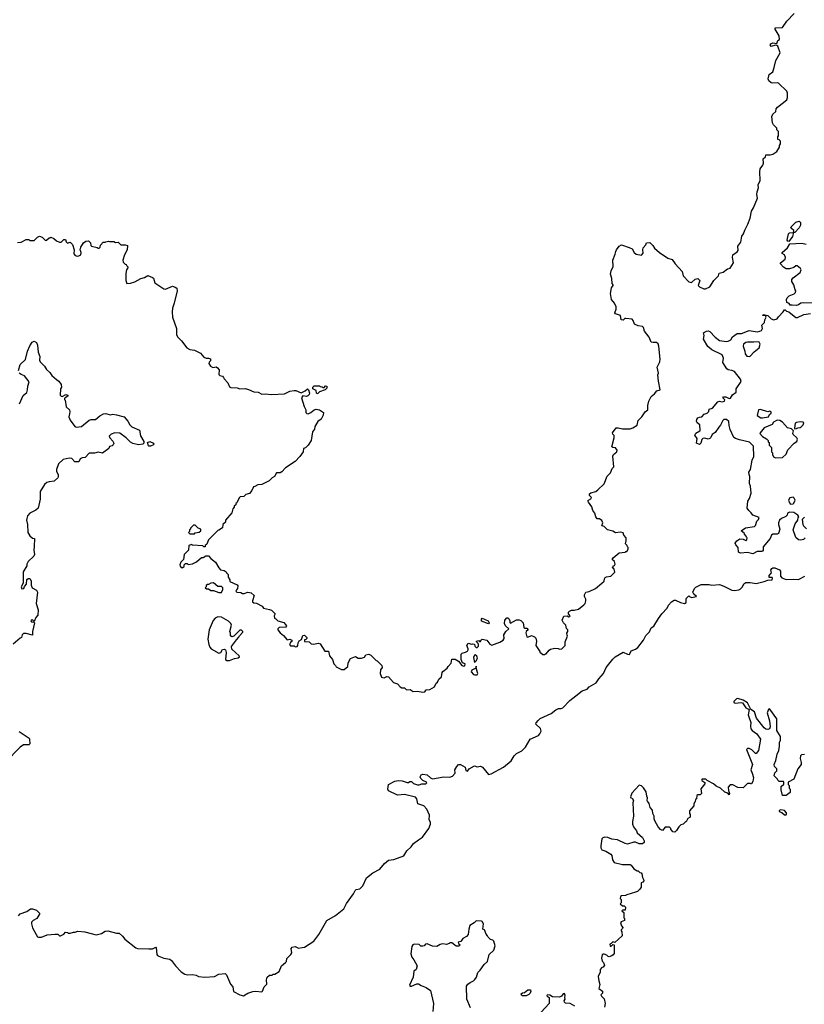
# Model space of a CAD drawing. Extents: x 2106670 to 2323771, y 35271 to 224896.
# Tile 325 of 419: x 2265790 to 2274753, y 153286 to 164532. Entities that reach past the tile are written whole.
import ezdxf

# ---------------------------------------------------------------- set-up
doc = ezdxf.new("R2010")
doc.units = 0

msp = doc.modelspace()

# ---------------------------------------------------------------- linework, layer by layer
at = {"layer": '0CON20XD'}
for points in [[(2269398, 157155), (2269405, 157142), (2269465, 157110), (2269495, 157110), (2269540, 157145), (2269543, 157187), (2269570, 157235), (2269625, 157258), (2269655, 157238), (2269695, 157240), (2269728, 157252), (2269745, 157278), (2269777, 157287), (2269800, 157275), (2269862, 157212), (2269875, 157210), (2269928, 157155), (2269930, 157135), (2269913, 157105), (2269908, 157065), (2269925, 157022), (2269953, 157017), (2269985, 157030), (2270005, 157028), (2270062, 156962), (2270107, 156947), (2270135, 156912), (2270155, 156902), (2270185, 156900), (2270208, 156878), (2270252, 156882), (2270285, 156860), (2270335, 156862), (2270395, 156850), (2270420, 156855), (2270435, 156880), (2270477, 156883), (2270528, 156912), (2270548, 156955), (2270563, 156967), (2270579, 157001), (2270608, 157025), (2270617, 157075), (2270624, 157086), (2270672, 157125), (2270684, 157146), (2270718, 157182), (2270725, 157230), (2270765, 157228), (2270804, 157204), (2270842, 157155), (2270865, 157148), (2270875, 157154), (2270880, 157175), (2270848, 157188), (2270832, 157225), (2270833, 157285), (2270845, 157298), (2270883, 157307), (2270905, 157321), (2270912, 157335), (2270914, 157345), (2270898, 157385), (2270915, 157410), (2270955, 157398), (2270965, 157402), (2270985, 157400), (2270990, 157375), (2271005, 157360), (2271015, 157360), (2271030, 157375), (2271032, 157395), (2271028, 157408), (2271010, 157425), (2271010, 157435), (2271035, 157440), (2271042, 157432), (2271055, 157430), (2271062, 157448), (2271073, 157457), (2271127, 157447), (2271160, 157400), (2271185, 157390), (2271276, 157424), (2271314, 157446), (2271323, 157465), (2271320, 157505), (2271344, 157546), (2271378, 157575), (2271341, 157611), (2271330, 157635), (2271332, 157675), (2271355, 157700), (2271365, 157700), (2271382, 157685), (2271390, 157665), (2271388, 157648), (2271395, 157640), (2271465, 157678), (2271495, 157678), (2271515, 157670), (2271542, 157645), (2271549, 157589), (2271555, 157583), (2271585, 157582), (2271597, 157565), (2271577, 157543), (2271572, 157528), (2271582, 157485), (2271595, 157480), (2271635, 157497), (2271670, 157485), (2271685, 157470), (2271692, 157435), (2271688, 157385), (2271730, 157315), (2271730, 157305), (2271745, 157300), (2271765, 157280), (2271785, 157280), (2271795, 157290), (2271805, 157290), (2271837, 157333), (2271855, 157343), (2271905, 157354), (2271942, 157352), (2271957, 157343), (2271985, 157348), (2272021, 157385), (2272022, 157425), (2272047, 157493), (2272043, 157503), (2272040, 157525), (2272050, 157545), (2272050, 157565), (2272038, 157578), (2272030, 157615), (2272002, 157645), (2271988, 157675), (2272005, 157720), (2272045, 157722), (2272065, 157712), (2272076, 157714), (2272080, 157725), (2272060, 157745), (2272060, 157765), (2272070, 157775), (2272095, 157788), (2272125, 157788), (2272175, 157800), (2272235, 157850), (2272248, 157865), (2272258, 157895), (2272257, 157915), (2272242, 157945), (2272242, 157965), (2272257, 157993), (2272295, 158002), (2272366, 158034), (2272442, 158095), (2272465, 158120), (2272470, 158145), (2272480, 158160), (2272495, 158169), (2272543, 158177), (2272588, 158222), (2272580, 158255), (2272560, 158275), (2272568, 158282), (2272570, 158295), (2272585, 158300), (2272592, 158315), (2272583, 158343), (2272558, 158365), (2272568, 158385), (2272638, 158442), (2272705, 158450), (2272715, 158460), (2272725, 158460), (2272740, 158485), (2272740, 158505), (2272732, 158512), (2272728, 158528), (2272710, 158545), (2272713, 158567), (2272720, 158575), (2272718, 158615), (2272693, 158643), (2272683, 158673), (2272655, 158679), (2272595, 158673), (2272565, 158692), (2272504, 158704), (2272465, 158742), (2272445, 158750), (2272440, 158755), (2272451, 158785), (2272442, 158812), (2272415, 158830), (2272385, 158830), (2272370, 158855), (2272362, 158895), (2272336, 158926), (2272327, 158967), (2272288, 159022), (2272282, 159035), (2272286, 159044), (2272315, 159059), (2272322, 159075), (2272299, 159099), (2272300, 159115), (2272315, 159127), (2272370, 159145), (2272395, 159162), (2272465, 159232), (2272502, 159318), (2272538, 159355), (2272558, 159405), (2272577, 159425), (2272564, 159546), (2272572, 159565), (2272611, 159595), (2272616, 159614), (2272595, 159644), (2272565, 159647), (2272553, 159655), (2272582, 159755), (2272582, 159782), (2272565, 159800), (2272563, 159815), (2272605, 159871), (2272625, 159872), (2272675, 159858), (2272765, 159860), (2272795, 159871), (2272845, 159902), (2272857, 159955), (2272897, 159995), (2272935, 160052), (2272967, 160075), (2272966, 160125), (2272976, 160174), (2273005, 160230), (2273042, 160258), (2273067, 160293), (2273106, 160305), (2273086, 160405), (2273080, 160475), (2273086, 160496), (2273073, 160565), (2273101, 160625), (2273106, 160655), (2273092, 160805), (2273085, 160831), (2273065, 160844), (2273025, 160844), (2273005, 160850), (2272981, 160905), (2272928, 160975), (2272918, 161018), (2272905, 161027), (2272855, 161037), (2272815, 161053), (2272799, 161095), (2272785, 161113), (2272715, 161121), (2272702, 161118), (2272685, 161102), (2272662, 161105), (2272653, 161153), (2272595, 161173), (2272588, 161185), (2272604, 161225), (2272604, 161254), (2272583, 161295), (2272550, 161335), (2272541, 161405), (2272551, 161469), (2272568, 161495), (2272568, 161505), (2272558, 161518), (2272554, 161575), (2272540, 161625), (2272546, 161665), (2272568, 161715), (2272566, 161785), (2272594, 161855), (2272599, 161885), (2272607, 161905), (2272638, 161945), (2272665, 161960), (2272752, 161932), (2272788, 161915), (2272810, 161875), (2272833, 161853), (2272895, 161842), (2272912, 161865), (2272907, 161905), (2272914, 161926), (2272941, 161959), (2272952, 161985), (2272988, 161988), (2273023, 161955), (2273042, 161922), (2273098, 161875), (2273195, 161809), (2273245, 161792), (2273277, 161745), (2273358, 161655), (2273370, 161605), (2273435, 161540), (2273465, 161530), (2273505, 161570), (2273535, 161578), (2273558, 161555), (2273540, 161495), (2273555, 161480), (2273605, 161458), (2273625, 161458), (2273675, 161480), (2273721, 161555), (2273774, 161605), (2273782, 161638), (2273825, 161649), (2273875, 161687), (2273907, 161693), (2273944, 161755), (2273933, 161815), (2273938, 161845), (2273988, 161882), (2273996, 161895), (2273994, 161945), (2274028, 161992), (2274040, 162060), (2274060, 162085), (2274072, 162128), (2274108, 162198), (2274133, 162265), (2274150, 162345), (2274173, 162385), (2274218, 162492), (2274211, 162535), (2274214, 162565), (2274228, 162612), (2274227, 162645), (2274248, 162695), (2274244, 162795), (2274250, 162830), (2274278, 162872), (2274287, 162895), (2274283, 162945), (2274310, 162965), (2274315, 162990), (2274365, 162988), (2274395, 162998), (2274440, 163025), (2274470, 163075), (2274470, 163095), (2274480, 163115), (2274480, 163145), (2274465, 163160), (2274450, 163165), (2274452, 163195), (2274460, 163205), (2274460, 163255), (2274440, 163275), (2274440, 163295), (2274401, 163331), (2274388, 163355), (2274382, 163428), (2274393, 163455), (2274427, 163485), (2274433, 163515), (2274447, 163535), (2274552, 163618), (2274562, 163645), (2274562, 163695), (2274555, 163716), (2274458, 163808), (2274445, 163812), (2274395, 163806), (2274375, 163813), (2274348, 163835), (2274340, 163855), (2274350, 163905), (2274392, 163935), (2274408, 163985), (2274428, 164065), (2274476, 164155), (2274449, 164229), (2274438, 164238), (2274425, 164242), (2274376, 164226), (2274364, 164244), (2274372, 164258), (2274395, 164267), (2274438, 164262), (2274452, 164295), (2274470, 164305), (2274467, 164347), (2274420, 164425), (2274422, 164438), (2274505, 164443), (2274552, 164515), (2274637, 164605)], [(2274630, 162100), (2274633, 162125), (2274606, 162146), (2274600, 162155), (2274603, 162165), (2274655, 162218), (2274695, 162230), (2274711, 162215), (2274709, 162185), (2274694, 162155), (2274645, 162102), (2274630, 162100)], [(2265765, 161988), (2265805, 161992), (2265865, 162022), (2265895, 162020), (2265905, 162010), (2265955, 162010), (2265995, 162050), (2266015, 162058), (2266048, 162048), (2266085, 162010), (2266097, 162013), (2266125, 162040), (2266135, 162040), (2266145, 162050), (2266180, 162035), (2266210, 162005), (2266245, 161990), (2266265, 161990), (2266295, 162020), (2266315, 162020), (2266320, 161995), (2266335, 161980), (2266365, 161990), (2266394, 161964), (2266413, 161905), (2266408, 161858), (2266425, 161838), (2266445, 161833), (2266466, 161834), (2266490, 161845), (2266492, 161872), (2266482, 161905), (2266490, 161935), (2266517, 161983), (2266545, 162002), (2266577, 162007), (2266600, 161985), (2266603, 161953), (2266610, 161945), (2266675, 161930), (2266685, 161922), (2266697, 161923), (2266710, 161935), (2266712, 161958), (2266745, 161990), (2266765, 161990), (2266773, 161997), (2266805, 162002), (2266815, 161998), (2266865, 161998), (2266885, 161988), (2266915, 161990), (2266945, 161960), (2266995, 161962), (2267020, 161955), (2267017, 161905), (2266986, 161845), (2266970, 161785), (2266973, 161763), (2266995, 161740), (2267006, 161736), (2267012, 161722), (2267030, 161705), (2267010, 161675), (2267002, 161635), (2267002, 161555), (2267015, 161520), (2267056, 161524), (2267105, 161538), (2267175, 161577), (2267215, 161587), (2267255, 161610), (2267309, 161589), (2267319, 161579), (2267335, 161528), (2267435, 161460), (2267456, 161454), (2267535, 161488), (2267565, 161479), (2267584, 161465), (2267590, 161435), (2267556, 161295), (2267534, 161236), (2267530, 161195), (2267534, 161135), (2267580, 161005), (2267582, 160932), (2267598, 160905), (2267638, 160865), (2267698, 160785), (2267735, 160767), (2267785, 160758), (2267855, 160722), (2267895, 160678), (2267920, 160665), (2267945, 160668), (2267968, 160658), (2267970, 160635), (2267955, 160620), (2267952, 160605), (2267970, 160575), (2267995, 160558), (2268035, 160568), (2268050, 160555), (2268068, 160535), (2268065, 160480), (2268075, 160470), (2268105, 160460), (2268120, 160445), (2268125, 160430), (2268168, 160385), (2268185, 160340), (2268201, 160331), (2268273, 160327), (2268305, 160318), (2268365, 160319), (2268405, 160309), (2268465, 160280), (2268515, 160279), (2268555, 160257), (2268595, 160260), (2268665, 160250), (2268815, 160260), (2268875, 160288), (2268925, 160297), (2268945, 160297), (2269005, 160272), (2269050, 160295), (2269078, 160318), (2269090, 160305), (2269100, 160265), (2269097, 160253), (2269080, 160235), (2269065, 160230), (2269023, 160237), (2269010, 160215), (2269039, 160115), (2269057, 160075), (2269060, 160045), (2269070, 160035), (2269085, 160032), (2269115, 160046), (2269155, 160076), (2269175, 160082), (2269216, 160076), (2269260, 160045), (2269258, 160015), (2269235, 159970), (2269195, 159944), (2269163, 159885), (2269158, 159855), (2269133, 159825), (2269121, 159725), (2269087, 159673), (2269055, 159642), (2269032, 159635), (2269027, 159595), (2268990, 159545), (2268935, 159487), (2268825, 159412), (2268783, 159367), (2268765, 159358), (2268722, 159358), (2268702, 159315), (2268675, 159300), (2268640, 159265), (2268556, 159224), (2268511, 159219), (2268475, 159202), (2268462, 159195), (2268442, 159155), (2268415, 159122), (2268375, 159108), (2268352, 159088), (2268308, 159082), (2268297, 159073), (2268270, 159015), (2268260, 159005), (2268258, 158992), (2268240, 158975), (2268240, 158965), (2268223, 158947), (2268215, 158900), (2268140, 158815), (2268140, 158795), (2268110, 158765), (2268105, 158730), (2268065, 158700), (2268052, 158698), (2267947, 158593), (2267927, 158543), (2267910, 158525), (2267908, 158512), (2267895, 158510), (2267882, 158522), (2267765, 158530), (2267755, 158538), (2267724, 158526), (2267717, 158473), (2267670, 158425), (2267662, 158368), (2267630, 158335), (2267620, 158305), (2267625, 158290), (2267645, 158270), (2267670, 158285), (2267670, 158305), (2267685, 158320), (2267705, 158320), (2267715, 158310), (2267765, 158318), (2267808, 158342), (2267865, 158390), (2267885, 158390), (2267915, 158410), (2267945, 158410), (2267975, 158378), (2268026, 158336), (2268065, 158270), (2268085, 158250), (2268125, 158242), (2268150, 158225), (2268153, 158213), (2268170, 158195), (2268170, 158165), (2268190, 158135), (2268190, 158115), (2268276, 158076), (2268282, 158065), (2268280, 158035), (2268265, 158020), (2268260, 158005), (2268270, 157995), (2268315, 157988), (2268335, 157978), (2268355, 157978), (2268397, 157993), (2268436, 157986), (2268470, 157955), (2268450, 157895), (2268450, 157885), (2268465, 157870), (2268495, 157868), (2268560, 157835), (2268575, 157810), (2268645, 157797), (2268665, 157788), (2268707, 157747), (2268698, 157722), (2268700, 157695), (2268715, 157690), (2268738, 157668), (2268806, 157646), (2268828, 157625), (2268838, 157605), (2268830, 157595), (2268755, 157590), (2268740, 157575), (2268740, 157565), (2268765, 157530), (2268805, 157498), (2268845, 157450), (2268875, 157458), (2268900, 157445), (2268898, 157432), (2268882, 157418), (2268872, 157395), (2268885, 157380), (2268925, 157380), (2268935, 157370), (2268958, 157372), (2268967, 157383), (2268970, 157415), (2268984, 157436), (2269008, 157452), (2269025, 157500), (2269045, 157502), (2269070, 157475), (2269070, 157465), (2269058, 157452), (2269042, 157448), (2269042, 157432), (2269097, 157427), (2269120, 157405), (2269145, 157398), (2269205, 157412), (2269223, 157403), (2269275, 157320), (2269318, 157318), (2269328, 157265), (2269362, 157225), (2269380, 157175), (2269398, 157155)], [(2274575, 162000), (2274565, 162002), (2274558, 162015), (2274572, 162085), (2274585, 162097), (2274630, 162100), (2274619, 162055), (2274575, 162000)], [(2274842, 161295), (2274745, 161300), (2274715, 161295), (2274685, 161274), (2274665, 161269), (2274615, 161270), (2274593, 161273), (2274579, 161289), (2274555, 161302), (2274548, 161335), (2274558, 161355), (2274582, 161378), (2274638, 161402), (2274653, 161415), (2274658, 161435), (2274648, 161448), (2274634, 161504), (2274611, 161541), (2274609, 161565), (2274627, 161585), (2274706, 161644), (2274718, 161675), (2274709, 161689), (2274672, 161722), (2274655, 161722), (2274635, 161702), (2274585, 161687), (2274545, 161688), (2274514, 161704), (2274480, 161745), (2274483, 161755), (2274534, 161796), (2274537, 161815), (2274526, 161845), (2274502, 161862), (2274501, 161875), (2274561, 161925), (2274588, 161972), (2274725, 161979), (2274775, 161969)], [(2274763, 158615), (2274744, 158596), (2274715, 158587), (2274685, 158593), (2274655, 158618), (2274627, 158705), (2274647, 158775), (2274680, 158815), (2274682, 158845), (2274690, 158855), (2274678, 158875), (2274633, 158903), (2274585, 158908), (2274560, 158895), (2274558, 158875), (2274543, 158857), (2274494, 158836), (2274470, 158815), (2274458, 158785), (2274458, 158765), (2274472, 158715), (2274460, 158665), (2274445, 158658), (2274395, 158658), (2274377, 158643), (2274362, 158605), (2274285, 158510), (2274282, 158475), (2274275, 158462), (2274265, 158458), (2274215, 158458), (2274165, 158430), (2274105, 158447), (2274025, 158438), (2274002, 158452), (2273998, 158505), (2273970, 158535), (2273963, 158555), (2273981, 158579), (2274018, 158602), (2274055, 158600), (2274085, 158582), (2274098, 158592), (2274100, 158615), (2274092, 158622), (2274090, 158635), (2274070, 158655), (2274070, 158665), (2274030, 158695), (2274083, 158727), (2274186, 158744), (2274197, 158755), (2274210, 158805), (2274230, 158825), (2274238, 158845), (2274165, 158872), (2274148, 158898), (2274118, 158925), (2274102, 158955), (2274108, 159032), (2274128, 159065), (2274147, 159125), (2274138, 159205), (2274127, 159235), (2274132, 159315), (2274122, 159338), (2274120, 159365), (2274137, 159393), (2274158, 159502), (2274176, 159544), (2274172, 159662), (2274127, 159707), (2274014, 159734), (2273968, 159748), (2273950, 159760), (2273905, 159850), (2273893, 159897), (2273892, 159942), (2273866, 159966), (2273835, 159967), (2273824, 159956), (2273795, 159900), (2273775, 159880), (2273735, 159818), (2273700, 159795), (2273685, 159760), (2273673, 159747), (2273655, 159740), (2273615, 159753), (2273595, 159750), (2273584, 159736), (2273572, 159695), (2273555, 159682), (2273522, 159695), (2273529, 159749), (2273503, 159785), (2273515, 159808), (2273560, 159835), (2273562, 159842), (2273560, 159905), (2273529, 159929), (2273520, 159945), (2273524, 159965), (2273536, 159984), (2273555, 159993), (2273584, 159996), (2273608, 160025), (2273645, 160038), (2273662, 160058), (2273668, 160085), (2273705, 160097), (2273765, 160168), (2273785, 160177), (2273815, 160168), (2273842, 160175), (2273845, 160190), (2273822, 160215), (2273830, 160225), (2273855, 160225), (2273895, 160207), (2273909, 160211), (2273932, 160248), (2273973, 160277), (2273975, 160316), (2274030, 160400), (2274025, 160426), (2273954, 160514), (2273927, 160527), (2273885, 160532), (2273867, 160545), (2273823, 160615), (2273831, 160665), (2273814, 160704), (2273695, 160763), (2273651, 160801), (2273601, 160885), (2273609, 160925), (2273601, 160955), (2273636, 160974), (2273655, 160978), (2273675, 160971), (2273734, 160905), (2273785, 160869), (2273863, 160857), (2273885, 160860), (2273914, 160876), (2273931, 160909), (2273985, 160950), (2274035, 160947), (2274125, 160983), (2274215, 160969), (2274245, 160973), (2274265, 160983), (2274276, 161005), (2274268, 161045), (2274299, 161075), (2274301, 161105), (2274318, 161135), (2274308, 161148), (2274278, 161155), (2274284, 161166), (2274335, 161153), (2274375, 161116), (2274405, 161106), (2274443, 161115), (2274460, 161140), (2274512, 161195), (2274525, 161220), (2274535, 161220), (2274550, 161205), (2274576, 161196), (2274655, 161132), (2274675, 161132), (2274746, 161164), (2274825, 161178)], [(2265776, 160525), (2265796, 160595), (2265858, 160652), (2265879, 160745), (2265905, 160808), (2265932, 160848), (2265955, 160859), (2265982, 160845), (2265993, 160815), (2266001, 160735), (2266020, 160685), (2266017, 160645), (2266024, 160624), (2266072, 160575), (2266095, 160538), (2266135, 160504), (2266158, 160468), (2266211, 160421), (2266238, 160405), (2266263, 160365), (2266268, 160335), (2266258, 160315), (2266253, 160243), (2266262, 160232), (2266275, 160230), (2266318, 160252), (2266340, 160245), (2266338, 160232), (2266310, 160215), (2266300, 160205), (2266300, 160195), (2266310, 160185), (2266319, 160109), (2266360, 160075), (2266363, 160055), (2266358, 160032), (2266353, 159995), (2266365, 159960), (2266421, 159885), (2266435, 159878), (2266495, 159886), (2266585, 159959), (2266605, 159967), (2266655, 159967), (2266705, 160009), (2266748, 160032), (2266775, 160034), (2266825, 160019), (2266855, 160025), (2266895, 160020), (2266982, 159995), (2267025, 159945), (2267047, 159905), (2267072, 159882), (2267159, 159845), (2267169, 159779), (2267210, 159715), (2267207, 159695), (2267196, 159684), (2267146, 159676), (2267082, 159692), (2267057, 159707), (2267006, 159756), (2266935, 159811), (2266875, 159814), (2266835, 159798), (2266812, 159775), (2266819, 159755), (2266855, 159720), (2266864, 159695), (2266858, 159675), (2266846, 159664), (2266814, 159656), (2266807, 159635), (2266735, 159581), (2266685, 159591), (2266645, 159580), (2266585, 159581), (2266538, 159532), (2266502, 159528), (2266482, 159518), (2266465, 159481), (2266421, 159481), (2266385, 159520), (2266355, 159526), (2266285, 159508), (2266232, 159458), (2266209, 159395), (2266211, 159375), (2266230, 159335), (2266231, 159315), (2266225, 159300), (2266185, 159260), (2266125, 159254), (2266100, 159245), (2266075, 159224), (2266022, 159145), (2266024, 159054), (2266001, 158955), (2265975, 158930), (2265904, 158895), (2265881, 158865), (2265871, 158835), (2265868, 158815), (2265878, 158768), (2265883, 158675), (2265907, 158637), (2265935, 158610), (2265960, 158605), (2265956, 158516), (2265951, 158475), (2265960, 158425), (2265952, 158405), (2265888, 158345), (2265873, 158315), (2265872, 158295), (2265830, 158225), (2265830, 158095), (2265808, 158055), (2265815, 158033), (2265836, 158034), (2265843, 158057), (2265868, 158085), (2265872, 158138), (2265885, 158150), (2265905, 158148), (2265920, 158125), (2265922, 158075), (2265934, 158044), (2265982, 158015), (2265993, 157995), (2265980, 157865), (2266001, 157791), (2265999, 157731), (2265976, 157704), (2265955, 157660), (2265935, 157677), (2265922, 157675), (2265918, 157665), (2265925, 157654), (2265952, 157652), (2265958, 157645), (2265938, 157545), (2265938, 157502), (2265865, 157520), (2265835, 157520), (2265820, 157505), (2265810, 157475), (2265795, 157470), (2265715, 157398)], [(2274125, 160684), (2274135, 160688), (2274180, 160740), (2274236, 160785), (2274250, 160825), (2274238, 160848), (2274225, 160853), (2274175, 160848), (2274105, 160851), (2274085, 160846), (2274059, 160825), (2274054, 160805), (2274073, 160745), (2274076, 160715), (2274095, 160691), (2274125, 160684)], [(2265786, 160144), (2265831, 160239), (2265870, 160275), (2265880, 160305), (2265883, 160345), (2265898, 160395), (2265846, 160466), (2265805, 160480), (2265784, 160494)], [(2269185, 160260), (2269180, 160265), (2269178, 160298), (2269140, 160315), (2269140, 160335), (2269155, 160350), (2269215, 160350), (2269223, 160343), (2269245, 160340), (2269255, 160330), (2269268, 160332), (2269285, 160350), (2269300, 160345), (2269298, 160325), (2269280, 160305), (2269215, 160280), (2269195, 160262), (2269185, 160260)], [(2274275, 159983), (2274343, 159997), (2274357, 160023), (2274375, 160037), (2274375, 160055), (2274360, 160060), (2274335, 160052), (2274251, 160081), (2274228, 160075), (2274215, 160012), (2274255, 159984), (2274275, 159983)], [(2274425, 159528), (2274505, 159530), (2274545, 159568), (2274565, 159618), (2274638, 159695), (2274669, 159715), (2274675, 159740), (2274667, 159757), (2274626, 159795), (2274621, 159805), (2274628, 159838), (2274608, 159858), (2274562, 159872), (2274505, 159936), (2274475, 159956), (2274445, 159960), (2274400, 159935), (2274385, 159910), (2274295, 159871), (2274248, 159815), (2274247, 159805), (2274275, 159772), (2274320, 159745), (2274340, 159725), (2274342, 159712), (2274350, 159705), (2274352, 159672), (2274380, 159645), (2274378, 159598), (2274390, 159585), (2274390, 159565), (2274401, 159541), (2274425, 159528)], [(2274645, 159860), (2274665, 159862), (2274678, 159872), (2274705, 159873), (2274718, 159882), (2274742, 159905), (2274746, 159926), (2274735, 159937), (2274705, 159940), (2274665, 159932), (2274647, 159923), (2274640, 159865), (2274645, 159860)], [(2267265, 159660), (2267260, 159665), (2267250, 159705), (2267275, 159716), (2267318, 159695), (2267322, 159685), (2267318, 159675), (2267285, 159662), (2267265, 159660)], [(2274595, 159000), (2274625, 159002), (2274635, 159010), (2274648, 159045), (2274637, 159067), (2274625, 159078), (2274589, 159071), (2274574, 159044), (2274583, 159013), (2274595, 159000)], [(2274755, 158850), (2274730, 158825), (2274738, 158765), (2274745, 158750), (2274778, 158718)], [(2267785, 158660), (2267795, 158670), (2267842, 158678), (2267860, 158695), (2267860, 158715), (2267830, 158725), (2267795, 158760), (2267775, 158760), (2267740, 158725), (2267740, 158715), (2267730, 158705), (2267730, 158685), (2267720, 158675), (2267735, 158660), (2267785, 158660)], [(2269016, 153934), (2269045, 153939), (2269151, 154009), (2269206, 154085), (2269297, 154243), (2269399, 154301), (2269492, 154375), (2269523, 154437), (2269605, 154547), (2269621, 154585), (2269635, 154596), (2269675, 154607), (2269710, 154640), (2269750, 154730), (2269823, 154787), (2269905, 154828), (2269957, 154895), (2270005, 154933), (2270065, 154942), (2270177, 154983), (2270212, 155038), (2270263, 155085), (2270287, 155123), (2270347, 155163), (2270393, 155195), (2270464, 155296), (2270483, 155345), (2270482, 155365), (2270467, 155395), (2270473, 155445), (2270442, 155515), (2270405, 155552), (2270337, 155577), (2270327, 155635), (2270311, 155651), (2270184, 155684), (2270105, 155676), (2270004, 155724), (2269996, 155745), (2270004, 155796), (2270075, 155836), (2270115, 155844), (2270159, 155839), (2270215, 155818), (2270232, 155818), (2270245, 155830), (2270265, 155830), (2270289, 155809), (2270335, 155792), (2270355, 155792), (2270385, 155804), (2270430, 155805), (2270442, 155815), (2270438, 155825), (2270395, 155842), (2270371, 155865), (2270364, 155885), (2270375, 155907), (2270395, 155913), (2270445, 155908), (2270482, 155872), (2270505, 155863), (2270636, 155886), (2270705, 155880), (2270735, 155893), (2270766, 155925), (2270760, 155965), (2270782, 156002), (2270804, 156026), (2270825, 156027), (2270880, 155995), (2270888, 155955), (2270905, 155948), (2270924, 155976), (2270985, 156009), (2271015, 155999), (2271055, 156007), (2271078, 155995), (2271145, 155912), (2271175, 155920), (2271318, 155995), (2271403, 156067), (2271437, 156123), (2271465, 156152), (2271525, 156182), (2271545, 156200), (2271568, 156225), (2271620, 156315), (2271715, 156358), (2271732, 156375), (2271748, 156405), (2271745, 156420), (2271738, 156435), (2271687, 156485), (2271689, 156501), (2271712, 156528), (2271735, 156549), (2271862, 156608), (2271915, 156651), (2271945, 156666), (2271975, 156664), (2271995, 156671), (2272074, 156755), (2272142, 156808), (2272215, 156866), (2272274, 156886), (2272297, 156913), (2272375, 156958), (2272405, 157002), (2272460, 157065), (2272491, 157135), (2272565, 157229), (2272593, 157255), (2272685, 157310), (2272735, 157284), (2272755, 157280), (2272776, 157324), (2272825, 157342), (2272850, 157360), (2272915, 157447), (2272941, 157499), (2272985, 157542), (2273005, 157588), (2273036, 157604), (2273086, 157694), (2273125, 157748), (2273185, 157812), (2273201, 157845), (2273237, 157883), (2273265, 157901), (2273281, 157901), (2273340, 157875), (2273385, 157863), (2273403, 157875), (2273405, 157920), (2273435, 157950), (2273443, 157943), (2273465, 157934), (2273522, 157945), (2273492, 157972), (2273478, 157995), (2273498, 158035), (2273515, 158052), (2273575, 158083), (2273665, 158083), (2273695, 158074), (2273785, 158080), (2273835, 158063), (2273925, 158018), (2273955, 158013), (2274005, 158019), (2274022, 158028), (2274046, 158055), (2274062, 158088), (2274085, 158104), (2274135, 158104), (2274205, 158094), (2274294, 158114), (2274335, 158132), (2274387, 158133), (2274390, 158155), (2274385, 158160), (2274352, 158162), (2274350, 158185), (2274380, 158215), (2274372, 158245), (2274382, 158265), (2274395, 158272), (2274415, 158272), (2274468, 158248), (2274480, 158235), (2274480, 158175), (2274495, 158158), (2274545, 158140), (2274625, 158144), (2274685, 158138), (2274760, 158175)], [(2268095, 157990), (2268112, 158025), (2268110, 158045), (2268095, 158060), (2268055, 158060), (2268005, 158100), (2267973, 158097), (2267945, 158080), (2267935, 158080), (2267922, 158068), (2267920, 158055), (2267910, 158045), (2267925, 158030), (2267945, 158030), (2267973, 158013), (2268005, 158012), (2268065, 157990), (2268095, 157990)], [(2268185, 157212), (2268243, 157237), (2268285, 157242), (2268300, 157255), (2268296, 157266), (2268214, 157344), (2268208, 157372), (2268265, 157450), (2268295, 157480), (2268300, 157495), (2268340, 157535), (2268340, 157545), (2268325, 157560), (2268305, 157560), (2268235, 157490), (2268212, 157482), (2268200, 157495), (2268200, 157525), (2268192, 157545), (2268208, 157615), (2268202, 157635), (2268175, 157661), (2268095, 157710), (2268055, 157713), (2268022, 157695), (2267999, 157671), (2267953, 157565), (2267938, 157455), (2267951, 157395), (2267962, 157365), (2267978, 157348), (2268065, 157298), (2268086, 157304), (2268105, 157340), (2268125, 157342), (2268140, 157335), (2268150, 157305), (2268142, 157225), (2268155, 157212), (2268185, 157212)], [(2271145, 157632), (2271065, 157662), (2271064, 157686), (2271075, 157698), (2271140, 157665), (2271152, 157645), (2271145, 157632)], [(2270985, 157190), (2271007, 157215), (2271019, 157245), (2271012, 157262), (2270995, 157277), (2270985, 157273), (2270976, 157246), (2270985, 157190)], [(2270989, 157049), (2271015, 157051), (2271024, 157065), (2271007, 157115), (2271005, 157150), (2271000, 157125), (2270955, 157102), (2270948, 157085), (2270975, 157054), (2270989, 157049)], [(2274755, 156140), (2274723, 156137), (2274710, 156125), (2274707, 156095), (2274717, 156047), (2274716, 156024), (2274678, 155975), (2274633, 155857), (2274570, 155825), (2274570, 155795), (2274580, 155785), (2274580, 155755), (2274590, 155745), (2274590, 155705), (2274545, 155670), (2274505, 155670), (2274487, 155737), (2274487, 155763), (2274490, 155775), (2274518, 155802), (2274520, 155825), (2274515, 155830), (2274465, 155830), (2274450, 155845), (2274448, 155858), (2274410, 155895), (2274415, 155930), (2274438, 155952), (2274440, 155975), (2274413, 156003), (2274408, 156025), (2274428, 156072), (2274443, 156145), (2274464, 156185), (2274471, 156235), (2274468, 156275), (2274480, 156305), (2274482, 156345), (2274439, 156415), (2274439, 156545), (2274359, 156659), (2274355, 156662), (2274343, 156655), (2274330, 156615), (2274354, 156525), (2274364, 156455), (2274355, 156432), (2274336, 156424), (2274315, 156428), (2274295, 156444), (2274206, 156555), (2274186, 156625), (2274142, 156655), (2274105, 156729), (2274055, 156761), (2273995, 156779), (2273980, 156775), (2273950, 156745), (2273948, 156735), (2273964, 156724), (2274032, 156732), (2274048, 156728), (2274085, 156672), (2274124, 156654), (2274113, 156593), (2274118, 156568), (2274144, 156505), (2274139, 156465), (2274143, 156433), (2274156, 156415), (2274211, 156375), (2274252, 156315), (2274229, 156185), (2274205, 156150), (2274195, 156150), (2274153, 156193), (2274125, 156208), (2274103, 156207), (2274092, 156195), (2274160, 156025), (2274143, 155965), (2274159, 155925), (2274171, 155875), (2274165, 155830), (2274150, 155805), (2274143, 155803), (2274135, 155810), (2274105, 155808), (2274055, 155760), (2273995, 155763), (2273935, 155792), (2273908, 155792), (2273882, 155765), (2273887, 155727), (2273900, 155695), (2273895, 155680), (2273878, 155698), (2273845, 155710), (2273794, 155754), (2273745, 155777), (2273716, 155806), (2273642, 155842), (2273628, 155858), (2273582, 155858), (2273582, 155842), (2273618, 155818), (2273618, 155805), (2273573, 155747), (2273577, 155693), (2273565, 155680), (2273535, 155680), (2273525, 155670), (2273520, 155635), (2273510, 155625), (2273507, 155603), (2273490, 155575), (2273490, 155555), (2273440, 155495), (2273440, 155465), (2273450, 155455), (2273450, 155425), (2273422, 155408), (2273405, 155370), (2273395, 155370), (2273368, 155342), (2273342, 155338), (2273320, 155315), (2273295, 155270), (2273275, 155252), (2273250, 155255), (2273230, 155285), (2273230, 155295), (2273215, 155310), (2273165, 155310), (2273135, 155270), (2273111, 155281), (2273082, 155315), (2273045, 155380), (2273038, 155405), (2273038, 155435), (2273023, 155465), (2273018, 155505), (2272994, 155534), (2272979, 155579), (2272960, 155605), (2272957, 155615), (2272963, 155645), (2272953, 155665), (2272948, 155715), (2272915, 155757), (2272895, 155782), (2272865, 155788), (2272784, 155696), (2272768, 155655), (2272770, 155645), (2272785, 155640), (2272802, 155615), (2272793, 155587), (2272801, 155435), (2272790, 155375), (2272792, 155345), (2272803, 155313), (2272835, 155268), (2272844, 155244), (2272905, 155190), (2272922, 155155), (2272922, 155135), (2272905, 155120), (2272865, 155120), (2272825, 155137), (2272805, 155137), (2272735, 155114), (2272705, 155122), (2272618, 155165), (2272555, 155172), (2272510, 155190), (2272474, 155196), (2272451, 155189), (2272442, 155178), (2272427, 155097), (2272427, 155075), (2272441, 155051), (2272486, 155036), (2272542, 155002), (2272553, 154985), (2272561, 154935), (2272582, 154905), (2272675, 154884), (2272765, 154882), (2272776, 154876), (2272805, 154832), (2272845, 154810), (2272855, 154810), (2272875, 154790), (2272888, 154788), (2272898, 154778), (2272903, 154733), (2272920, 154705), (2272920, 154695), (2272908, 154682), (2272890, 154675), (2272890, 154625), (2272875, 154600), (2272846, 154574), (2272824, 154566), (2272725, 154538), (2272712, 154528), (2272663, 154527), (2272653, 154517), (2272650, 154495), (2272660, 154485), (2272660, 154445), (2272650, 154435), (2272675, 154410), (2272695, 154410), (2272710, 154395), (2272708, 154362), (2272675, 154360), (2272670, 154355), (2272690, 154335), (2272690, 154275), (2272700, 154265), (2272700, 154245), (2272662, 154228), (2272652, 154218), (2272663, 154183), (2272680, 154165), (2272678, 154152), (2272660, 154135), (2272660, 154125), (2272670, 154115), (2272672, 154068), (2272588, 153992), (2272565, 154000), (2272548, 153982), (2272530, 153975), (2272535, 153950), (2272548, 153952), (2272565, 153970), (2272580, 153965), (2272580, 153865), (2272568, 153852), (2272555, 153840), (2272525, 153830), (2272512, 153832), (2272497, 153847), (2272465, 153860), (2272455, 153860), (2272445, 153850), (2272437, 153815), (2272445, 153780), (2272460, 153765), (2272470, 153735), (2272455, 153710), (2272440, 153705), (2272420, 153685), (2272422, 153655), (2272400, 153605), (2272404, 153554), (2272416, 153514), (2272407, 153467), (2272448, 153435), (2272447, 153415), (2272430, 153395), (2272435, 153380), (2272467, 153347), (2272478, 153295), (2272470, 153255)], [(2265783, 156403), (2265898, 156325), (2265903, 156315), (2265907, 156263), (2265895, 156250), (2265835, 156249), (2265796, 156224), (2265627, 156053)], [(2274545, 155450), (2274551, 155459), (2274549, 155475), (2274525, 155498), (2274485, 155508), (2274465, 155500), (2274467, 155487), (2274496, 155476), (2274525, 155450), (2274545, 155450)], [(2265775, 154298), (2265795, 154318), (2265872, 154348), (2265915, 154378), (2265935, 154378), (2265981, 154361), (2266020, 154325), (2265984, 154266), (2265942, 154245), (2265923, 154225), (2265924, 154204), (2265938, 154158), (2265977, 154085), (2265995, 154058), (2266005, 154052), (2266040, 154055), (2266105, 154079), (2266195, 154089), (2266225, 154087), (2266245, 154068), (2266255, 154068), (2266295, 154088), (2266315, 154110), (2266335, 154108), (2266345, 154098), (2266365, 154098), (2266405, 154110), (2266425, 154110), (2266455, 154122), (2266535, 154113), (2266665, 154080), (2266726, 154094), (2266765, 154120), (2266795, 154126), (2266895, 154100), (2266925, 154098), (2266964, 154064), (2266990, 154030), (2267115, 153930), (2267136, 153924), (2267265, 153918), (2267309, 153921), (2267345, 153940), (2267350, 153935), (2267358, 153855), (2267364, 153844), (2267380, 153835), (2267435, 153812), (2267505, 153800), (2267525, 153788), (2267568, 153725), (2267635, 153658), (2267675, 153632), (2267704, 153624), (2267765, 153627), (2267805, 153618), (2267834, 153604), (2267904, 153596), (2268015, 153604), (2268065, 153632), (2268138, 153638), (2268153, 153623), (2268200, 153515), (2268225, 153485), (2268233, 153433), (2268305, 153394), (2268345, 153384), (2268395, 153415), (2268455, 153434), (2268485, 153438), (2268555, 153430), (2268564, 153436), (2268581, 153485), (2268612, 153518), (2268611, 153565), (2268618, 153595), (2268645, 153618), (2268675, 153620), (2268685, 153630), (2268705, 153630), (2268755, 153660), (2268780, 153725), (2268828, 153762), (2268838, 153775), (2268842, 153808), (2268888, 153855), (2268897, 153875), (2268893, 153925), (2268902, 153938), (2268935, 153947), (2268975, 153927), (2269016, 153934)], [(2270940, 153245), (2270899, 153345), (2270896, 153495), (2270909, 153515), (2270935, 153534), (2270975, 153554), (2270990, 153570), (2271009, 153595), (2271022, 153648), (2271052, 153678), (2271095, 153740), (2271133, 153777), (2271153, 153857), (2271206, 153904), (2271220, 153955), (2271208, 154008), (2271195, 154020), (2271168, 154028), (2271140, 154055), (2271135, 154070), (2271117, 154087), (2271100, 154135), (2271080, 154145), (2271088, 154205), (2271073, 154233), (2271065, 154237), (2271005, 154238), (2270982, 154215), (2270931, 154185), (2270920, 154145), (2270913, 154085), (2270895, 154062), (2270852, 154038), (2270828, 154002), (2270800, 153995), (2270802, 153982), (2270820, 153965), (2270805, 153950), (2270775, 153950), (2270725, 153990), (2270705, 153990), (2270698, 153982), (2270665, 153970), (2270625, 153976), (2270595, 153970), (2270555, 153948), (2270505, 153952), (2270443, 153977), (2270425, 153972), (2270410, 153955), (2270395, 153950), (2270372, 153952), (2270355, 153970), (2270295, 153972), (2270280, 153965), (2270268, 153945), (2270257, 153863), (2270269, 153825), (2270294, 153794), (2270332, 153725), (2270318, 153685), (2270293, 153665), (2270284, 153596), (2270244, 153506), (2270250, 153495), (2270265, 153492), (2270325, 153520), (2270345, 153520), (2270375, 153500), (2270435, 153480), (2270482, 153445), (2270517, 153297), (2270508, 153205)], [(2271575, 153382), (2271533, 153383), (2271522, 153392), (2271520, 153405), (2271535, 153418), (2271558, 153422), (2271595, 153452), (2271625, 153450), (2271630, 153435), (2271622, 153415), (2271605, 153398), (2271575, 153382)], [(2272132, 153265), (2272080, 153295), (2272025, 153300), (2272012, 153312), (2272010, 153325), (2272022, 153345), (2272018, 153365), (2272022, 153385), (2272015, 153408), (2272000, 153405), (2271979, 153381), (2271955, 153368), (2271875, 153370), (2271845, 153390), (2271820, 153395), (2271812, 153388), (2271815, 153380), (2271840, 153365), (2271837, 153295), (2271747, 153195)]]:
    msp.add_lwpolyline(points, dxfattribs=at)

doc.saveas('drawing.dxf')
